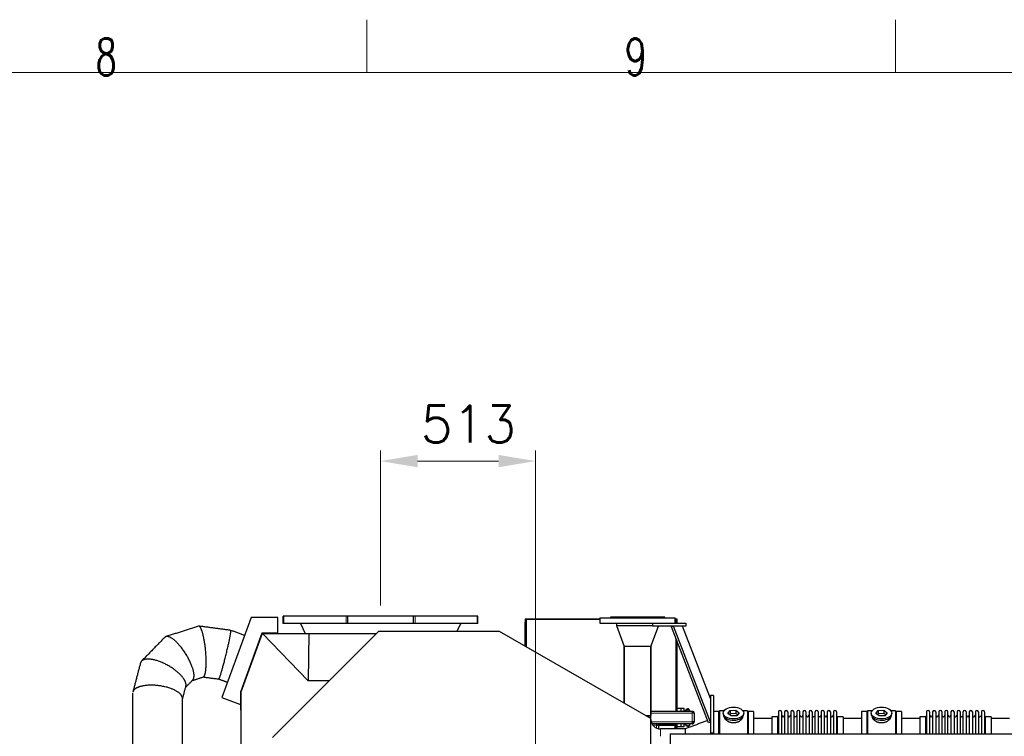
# Model space of a CAD drawing. Header units: inches. Extents: x 0 to 20790, y -12 to 14700.
# Tile 425 of 441: x 12746 to 16005, y 12327 to 14700. Entities that reach past the tile are written whole.
import ezdxf

# ---------------------------------------------------------------- set-up
doc = ezdxf.new("R2010")
doc.units = ezdxf.units.IN
for name, color, linetype, true_color in [('1', 7, 'Continuous', 0xffffff), ('210', 7, 'Continuous', 0xffffff), ('254', 7, 'Continuous', 0xffffff)]:
    doc.layers.add(name, color=color, linetype=linetype, true_color=true_color)
doc.styles.add('latin_extended', font='simplex.shx')
doc.dimstyles.get("Standard").update_dxf_attribs({"dimtxt": 0.18, "dimasz": 0.18, "dimexe": 0.18, "dimexo": 0.0625, "dimgap": 0.09, "dimtad": 0, "dimtih": 1, "dimtoh": 1, "dimdec": 4, "dimzin": 0, "dimdsep": 46, "dimtxsty": 'Standard', "dimcen": 0.09, "dimadec": 0, "dimazin": 0, "dimtfac": 1, "dimtdec": 4, "dimtofl": 0, "dimtmove": 0, "dimatfit": 3, "dimfxl": 1, "dimtolj": 1, "dimtzin": 0, "dimarcsym": 0})

# ---------------------------------------------------------------- blocks, each defined once
blk = doc.blocks.new('_U8')
at = {"layer": '254', "color": 3, "linetype": 'Continuous', "lineweight": 13, "transparency": 16777216}
for p, q in [((13940.8, 12760.4), (13940.8, 13273.4)), ((14453.8, 10419), (14453.8, 13273.4)), ((14331.3, 13238.4), (14063.3, 13238.4))]:
    blk.add_line(p, q, dxfattribs=at)
at = {"layer": '254', "color": 3, "transparency": 16777216}
for points in [[(14063.3, 13258.9), (14063.3, 13218), (13940.8, 13238.4)], [(14331.3, 13218), (14331.3, 13258.9), (14453.8, 13238.4)]]:
    blk.add_solid(points, dxfattribs=at)
at = {"layer": 'Defpoints', "color": 0, "transparency": 16777216}
for p in [(13940.8, 13238.4), (13940.8, 12725.4), (14453.8, 10384)]:
    blk.add_point(p, dxfattribs=at)
at = {"layer": '254', "color": 2, "lineweight": 13, "transparency": 16777216, "insert": (14074.3, 13422.2), "char_height": 122.5, "attachment_point": 1, "style": 'latin_extended'}
blk.add_mtext('\\A1;513', dxfattribs=at)

msp = doc.modelspace()

# ---------------------------------------------------------------- linework, layer by layer
at = {"layer": '1', "color": 2, "linetype": 'Continuous', "lineweight": 25}
for p, q in [((13512.248, 12720.661), (13415.61, 12455.15)), ((13600.859, 12720.661), (13512.248, 12720.661)), ((13600.859, 12669.161), (13600.859, 12720.661)), ((13620.798, 12725.442), (13618.838, 12725.442)), ((13618.838, 12700.378), (13618.838, 12725.442)), ((13620.918, 12725.442), (13620.798, 12725.442)), ((13826.682, 12725.442), (13620.918, 12725.442)), ((13831.867, 12725.442), (13826.682, 12725.442)), ((13832.164, 12725.442), (13831.867, 12725.442)), ((13832.164, 12700.378), (13832.164, 12725.442)), ((14049.513, 12725.442), (13832.164, 12725.442)), ((14049.81, 12725.442), (14049.513, 12725.442)), ((14049.513, 12700.378), (14049.513, 12725.442)), ((14054.995, 12725.442), (14049.81, 12725.442)), ((14260.759, 12725.442), (14054.995, 12725.442)), ((14260.879, 12725.442), (14260.759, 12725.442)), ((14262.838, 12725.442), (14260.879, 12725.442)), ((14262.838, 12700.378), (14262.838, 12725.442)), ((14420.838, 12716.442), (14666.338, 12716.442)), ((14423.638, 12713.642), (14420.838, 12716.442)), ((14420.838, 12703.726), (14420.838, 12716.442)), ((14666.338, 12718.942), (14666.338, 12701.942)), ((14666.338, 12718.942), (14916.338, 12718.942)), ((14701.338, 12721.942), (14701.338, 12718.942)), ((14881.338, 12721.942), (14701.338, 12721.942)), ((14881.338, 12718.942), (14881.338, 12721.942)), ((14916.338, 12701.942), (14916.338, 12718.942)), ((14916.338, 12716.442), (14920.838, 12716.442)), ((14918.038, 12713.642), (14920.838, 12716.442)), ((14920.838, 12716.442), (14920.838, 12701.942)), ((13620.798, 12700.378), (13618.838, 12700.378)), ((13620.918, 12700.378), (13620.798, 12700.378)), ((13826.682, 12700.378), (13620.918, 12700.378)), ((13675.582, 12700.378), (13690.838, 12667.661)), ((13831.867, 12700.378), (13826.682, 12700.378)), ((13832.164, 12700.378), (13831.867, 12700.378)), ((14049.513, 12700.378), (13832.164, 12700.378)), ((14049.81, 12700.378), (14049.513, 12700.378)), ((14054.995, 12700.378), (14049.81, 12700.378)), ((14260.759, 12700.378), (14054.995, 12700.378)), ((14194.467, 12675.442), (14206.095, 12700.378)), ((14260.879, 12700.378), (14260.759, 12700.378)), ((14262.838, 12700.378), (14260.879, 12700.378)), ((14419.338, 12699.442), (14419.338, 12705.442)), ((14420.838, 12705.442), (14419.338, 12705.442)), ((14419.338, 12626.077), (14419.338, 12699.442)), ((14420.838, 12699.442), (14420.838, 12703.726)), ((14420.838, 12625.211), (14420.838, 12699.442)), ((14666.338, 12701.942), (14866.342, 12701.942)), ((14721.338, 12701.942), (14721.338, 12693.942)), ((14721.338, 12693.942), (14746.816, 12623.942)), ((14721.338, 12693.942), (14841.339, 12693.942)), ((14721.338, 12693.942), (14841.339, 12693.942)), ((14835.86, 12623.942), (14860.61, 12691.941)), ((14841.338, 12701.942), (14841.338, 12691.942)), ((14951.338, 12691.942), (14841.338, 12691.942)), ((14866.339, 12701.942), (14951.338, 12701.942)), ((14909.809, 12691.942), (14903.482, 12689.493)), ((15026.512, 12371.551), (14903.482, 12689.493)), ((15032.838, 12373.999), (14909.809, 12691.942)), ((15032.838, 12451.943), (14939.97, 12691.94)), ((14951.338, 12701.942), (14951.338, 12691.942)), ((13548.309, 12669.161), (13477.119, 12473.568)), ((13549.359, 12667.661), (13478.619, 12473.305)), ((13599.359, 12669.161), (13548.309, 12669.161)), ((13550.076, 12667.661), (13549.359, 12667.661)), ((13550.076, 12667.661), (13700.987, 12510.349)), ((13550.076, 12667.661), (13703.838, 12667.661)), ((13583.338, 12323.523), (13935.257, 12675.442)), ((13599.359, 12669.161), (13600.859, 12669.161)), ((13599.359, 12667.661), (13599.359, 12669.161)), ((13703.838, 12667.661), (13700.987, 12510.349)), ((13703.838, 12667.661), (13927.477, 12667.661)), ((13935.257, 12675.442), (14333.838, 12675.442)), ((14333.838, 12675.442), (14833.838, 12386.766)), ((14920.838, 12644.629), (14920.838, 12409.942)), ((14791.338, 12623.942), (14746.816, 12623.942)), ((14746.888, 12436.967), (14746.888, 12623.942)), ((14746.888, 12623.942), (14746.888, 12436.967)), ((14835.86, 12623.942), (14791.338, 12623.942)), ((14835.788, 12623.942), (14835.788, 12395.942)), ((14835.788, 12395.942), (14835.788, 12623.942)), ((13770.169, 12510.349), (13700.987, 12510.349)), ((13415.61, 12455.15), (13477.119, 12432.763)), ((13477.119, 12473.568), (13477.119, 12413.304)), ((13478.619, 12473.305), (13478.619, 11966.759)), ((13478.619, 12413.304), (13478.619, 12473.304)), ((15042.838, 12461.942), (15032.838, 12461.942)), ((15032.838, 12461.942), (15032.838, 12336.942)), ((15042.838, 12461.942), (15042.838, 12336.942)), ((14935.338, 12418.942), (14920.838, 12418.942)), ((14935.338, 12418.942), (14935.338, 12419.142)), ((14945.338, 12419.142), (14935.338, 12419.142)), ((14935.338, 12409.942), (14935.338, 12418.942)), ((14945.338, 12409.942), (14945.338, 12419.142)), ((13477.119, 12413.304), (13478.619, 12413.304)), ((14817.945, 12395.942), (14835.788, 12395.942)), ((14819.682, 12394.942), (14835.788, 12394.942)), ((14833.838, 12386.766), (14833.838, 11862.449)), ((14835.788, 12409.942), (14972.338, 12409.942)), ((14835.788, 12382.942), (14835.788, 12394.942)), ((14972.338, 12409.942), (14975.336, 12409.942)), ((14972.338, 12409.942), (14972.338, 12403.942)), ((14978.338, 12403.942), (14972.338, 12403.942)), ((14975.288, 12403.942), (14975.288, 12406.94)), ((14975.336, 12409.942), (14975.336, 12406.942)), ((14978.338, 12403.942), (14978.338, 12406.94)), ((14978.338, 12403.942), (14978.338, 12374.942)), ((15059.838, 12408.942), (15042.838, 12408.942)), ((15059.838, 12335.706), (15059.838, 12408.942)), ((15062.838, 12410.942), (15062.838, 12335.708)), ((15077.058, 12410.942), (15062.838, 12410.942)), ((15074.838, 12404.011), (15074.838, 12399.915)), ((15090.447, 12403.002), (15098.119, 12412.642)), ((15101.167, 12394.371), (15090.447, 12403.002)), ((15098.119, 12401.174), (15096.009, 12398.523)), ((15098.119, 12412.642), (15116.51, 12413.651)), ((15098.119, 12412.642), (15098.119, 12401.174)), ((15116.51, 12402.183), (15098.119, 12401.174)), ((15119.558, 12395.38), (15101.167, 12394.371)), ((15116.51, 12413.651), (15116.51, 12402.183)), ((15116.51, 12413.651), (15127.23, 12405.021)), ((15121.667, 12398.031), (15116.51, 12402.183)), ((15127.23, 12405.021), (15119.558, 12395.38)), ((15154.838, 12410.942), (15140.619, 12410.942)), ((15142.838, 12399.915), (15142.838, 12404.011)), ((15142.838, 12399.915), (15142.838, 12399.917)), ((15154.838, 12410.942), (15154.838, 12335.708)), ((15174.838, 12408.942), (15157.838, 12408.942)), ((15157.838, 12408.942), (15157.838, 12335.697)), ((15174.838, 12408.942), (15174.838, 12335.697)), ((15235.844, 12386.442), (15174.838, 12386.442)), ((15254.338, 12392.092), (15235.838, 12392.092)), ((15235.838, 12392.092), (15235.838, 12335.699)), ((15257.838, 12407.842), (15257.838, 12335.7)), ((15268.038, 12407.842), (15268.038, 12335.7)), ((15278.038, 12407.842), (15278.038, 12335.7)), ((15288.238, 12407.842), (15288.238, 12335.7)), ((15298.238, 12407.842), (15298.238, 12335.7)), ((15308.438, 12407.842), (15308.438, 12335.7)), ((15318.438, 12407.842), (15318.438, 12335.7)), ((15328.638, 12335.7), (15328.638, 12407.842)), ((15338.638, 12407.842), (15338.638, 12335.7)), ((15348.838, 12407.842), (15348.838, 12335.7)), ((15358.838, 12407.842), (15358.838, 12335.71)), ((15369.038, 12407.842), (15369.038, 12335.71)), ((15379.038, 12335.71), (15379.038, 12407.842)), ((15389.238, 12407.842), (15389.238, 12335.71)), ((15399.238, 12407.842), (15399.238, 12335.71)), ((15409.438, 12407.842), (15409.438, 12335.71)), ((15419.438, 12407.842), (15419.438, 12335.71)), ((15429.638, 12407.842), (15429.638, 12335.71)), ((15439.638, 12407.842), (15439.638, 12335.71)), ((15449.838, 12407.842), (15449.838, 12335.71)), ((15471.838, 12392.092), (15453.338, 12392.092)), ((15532.838, 12386.442), (15471.833, 12386.442)), ((15471.838, 12392.092), (15471.838, 12335.706)), ((15549.838, 12408.942), (15532.838, 12408.942)), ((15532.838, 12408.942), (15532.838, 12335.697)), ((15549.838, 12408.942), (15549.838, 12335.697)), ((15567.058, 12410.942), (15552.838, 12410.942)), ((15552.838, 12410.942), (15552.838, 12335.708)), ((15564.838, 12404.011), (15564.838, 12399.915)), ((15580.447, 12403.002), (15588.119, 12412.642)), ((15591.167, 12394.371), (15580.447, 12403.002)), ((15588.119, 12401.174), (15586.009, 12398.523)), ((15588.119, 12412.642), (15606.51, 12413.651)), ((15588.119, 12412.642), (15588.119, 12401.174)), ((15606.51, 12402.183), (15588.119, 12401.174)), ((15609.558, 12395.38), (15591.167, 12394.371)), ((15606.51, 12413.651), (15606.51, 12402.183)), ((15606.51, 12413.651), (15617.23, 12405.021)), ((15611.667, 12398.031), (15606.51, 12402.183)), ((15617.23, 12405.021), (15609.558, 12395.38)), ((15644.838, 12410.942), (15630.619, 12410.942)), ((15632.838, 12399.915), (15632.838, 12404.011)), ((15632.838, 12399.915), (15632.838, 12399.917)), ((15644.838, 12410.942), (15644.838, 12335.708)), ((15664.838, 12408.942), (15647.838, 12408.942)), ((15647.838, 12408.942), (15647.838, 12335.697)), ((15664.838, 12408.942), (15664.838, 12335.697)), ((15725.844, 12386.442), (15664.838, 12386.442)), ((15744.338, 12392.092), (15725.838, 12392.092)), ((15725.838, 12392.092), (15725.838, 12335.699)), ((15747.838, 12407.842), (15747.838, 12335.7)), ((15758.038, 12407.842), (15758.038, 12335.7)), ((15768.038, 12407.842), (15768.038, 12335.7)), ((15778.238, 12407.842), (15778.238, 12335.7)), ((15788.238, 12407.842), (15788.238, 12335.7)), ((15798.438, 12407.842), (15798.438, 12335.7)), ((15808.438, 12407.842), (15808.438, 12335.7)), ((15818.638, 12335.7), (15818.638, 12407.842)), ((15828.638, 12407.842), (15828.638, 12335.7)), ((15838.838, 12407.842), (15838.838, 12335.7)), ((15848.838, 12407.842), (15848.838, 12335.71)), ((15859.038, 12407.842), (15859.038, 12335.71)), ((15869.038, 12335.71), (15869.038, 12407.842)), ((15879.238, 12407.842), (15879.238, 12335.71)), ((15889.238, 12407.842), (15889.238, 12335.71)), ((15899.438, 12407.842), (15899.438, 12335.71)), ((15909.438, 12407.842), (15909.438, 12335.71)), ((15919.638, 12407.842), (15919.638, 12335.71)), ((15929.638, 12407.842), (15929.638, 12335.71)), ((15939.838, 12407.842), (15939.838, 12335.71)), ((15961.838, 12392.092), (15943.338, 12392.092)), ((16022.838, 12386.442), (15961.833, 12386.442)), ((15961.838, 12392.092), (15961.838, 12335.706)), ((14895.338, 12365.942), (14859.535, 12365.942)), ((14860.338, 12362.942), (14860.338, 12352.174)), ((14948.448, 12351.392), (14867.338, 12351.392)), ((14915.338, 12365.942), (14895.338, 12365.942)), ((14915.338, 12368.942), (14915.338, 12365.942)), ((14915.338, 12362.942), (14915.338, 12365.942)), ((14915.338, 12351.391), (14915.338, 12362.942)), ((14915.338, 12353.566), (14917.879, 12351.412)), ((14917.879, 12351.412), (14917.879, 12351.392)), ((14920.838, 12368.204), (14920.838, 12351.392)), ((14935.338, 12358.942), (14920.838, 12358.942)), ((14935.338, 12358.942), (14935.338, 12368.941)), ((14935.338, 12358.742), (14935.338, 12358.942)), ((14945.338, 12358.742), (14935.338, 12358.742)), ((14945.338, 12358.742), (14945.338, 12368.941)), ((14948.448, 12351.573), (14948.448, 12335.703)), ((14978.338, 12374.942), (14972.338, 12374.942)), ((14972.338, 12374.942), (14972.338, 12368.942)), ((14972.338, 12368.942), (14975.336, 12368.942)), ((14975.288, 12371.944), (14975.288, 12374.942)), ((14975.336, 12371.942), (14975.336, 12368.942)), ((14978.338, 12371.944), (14978.338, 12374.942)), ((15032.838, 12373.999), (15026.512, 12371.551)), ((14899.838, 12335.703), (14899.838, 12161.734)), ((14899.838, 12335.703), (18894.338, 12335.703)), ((15042.838, 12336.942), (15032.838, 12336.942))]:
    msp.add_line(p, q, dxfattribs=at)
at = {"layer": '1', "color": 110, "linetype": 'Continuous', "lineweight": 13}
for p, q in [((13620.798, 12700.378), (13620.798, 12725.442)), ((13620.918, 12700.378), (13620.918, 12725.442)), ((13826.682, 12700.378), (13826.682, 12725.442)), ((13831.867, 12700.378), (13831.867, 12725.442)), ((14049.81, 12700.378), (14049.81, 12725.442)), ((14054.995, 12700.378), (14054.995, 12725.442)), ((14260.759, 12700.378), (14260.759, 12725.442)), ((14260.879, 12700.378), (14260.879, 12725.442)), ((14666.342, 12713.642), (14423.638, 12713.642)), ((14423.638, 12713.642), (14423.638, 12623.589)), ((14918.038, 12713.642), (14916.331, 12713.642)), ((14918.038, 12701.937), (14918.038, 12713.642)), ((14420.838, 12699.442), (14419.338, 12699.442)), ((14918.038, 12409.933), (14918.038, 12651.865)), ((14972.338, 12403.942), (14835.788, 12403.942)), ((14972.338, 12374.942), (14972.338, 12403.942)), ((15254.338, 12392.092), (15254.338, 12335.699)), ((15453.338, 12392.092), (15453.338, 12335.706)), ((15744.338, 12392.092), (15744.338, 12335.699)), ((15943.338, 12392.092), (15943.338, 12335.706)), ((14835.788, 12382.942), (14833.837, 12382.942)), ((14836.82, 12374.942), (14972.338, 12374.942)), ((14854.338, 12363.723), (14842.314, 12363.723)), ((14854.338, 12354.193), (14854.338, 12363.723)), ((14915.338, 12362.942), (14860.336, 12362.942)), ((14867.338, 12351.392), (14867.338, 12327.063)), ((14895.338, 12365.942), (14895.338, 12368.942)), ((14918.038, 12351.383), (14918.038, 12362.579))]:
    msp.add_line(p, q, dxfattribs=at)
at = {"layer": '1', "color": 2, "linetype": 'Continuous', "lineweight": 25}
for centre, radius, start, end in [((15254.338, 12395.592), 3.5, 270, 0), ((15262.938, 12407.842), 5.1, 0, 180), ((15273.038, 12397.092), 5, 180, 0), ((15283.138, 12407.842), 5.1, 0, 180), ((15293.238, 12397.092), 5, 180, 0), ((15303.338, 12407.842), 5.1, 0, 180), ((15313.438, 12397.092), 5, 180, 0), ((15323.538, 12407.842), 5.1, 0, 180), ((15333.638, 12397.092), 5, 180, 0), ((15343.738, 12407.842), 5.1, 0, 180), ((15353.838, 12397.092), 5, 180, 0), ((15363.938, 12407.842), 5.1, 0, 180), ((15374.038, 12397.092), 5, 180, 0), ((15384.138, 12407.842), 5.1, 0, 180), ((15394.238, 12397.092), 5, 180, 0), ((15404.338, 12407.842), 5.1, 0, 180), ((15414.438, 12397.092), 5, 180, 0), ((15424.538, 12407.842), 5.1, 0, 180), ((15434.638, 12397.092), 5, 180, 0), ((15444.738, 12407.842), 5.1, 0, 180), ((15453.338, 12395.592), 3.5, 180, 270), ((15744.338, 12395.592), 3.5, 270, 0), ((15752.938, 12407.842), 5.1, 0, 180), ((15763.038, 12397.092), 5, 180, 0), ((15773.138, 12407.842), 5.1, 0, 180), ((15783.238, 12397.092), 5, 180, 0), ((15793.338, 12407.842), 5.1, 0, 180), ((15803.438, 12397.092), 5, 180, 0), ((15813.538, 12407.842), 5.1, 0, 180), ((15823.638, 12397.092), 5, 180, 0), ((15833.738, 12407.842), 5.1, 0, 180), ((15843.838, 12397.092), 5, 180, 0), ((15853.938, 12407.842), 5.1, 0, 180), ((15864.038, 12397.092), 5, 180, 0), ((15874.138, 12407.842), 5.1, 0, 180), ((15884.238, 12397.092), 5, 180, 0), ((15894.338, 12407.842), 5.1, 0, 180), ((15904.438, 12397.092), 5, 180, 0), ((15914.538, 12407.842), 5.1, 0, 180), ((15924.638, 12397.092), 5, 180, 0), ((15934.738, 12407.842), 5.1, 0, 180), ((15943.338, 12395.592), 3.5, 180, 270), ((14867.338, 12382.942), 31.55, 180, 270), ((14854.338, 12362.942), 6, 0, 90)]:
    msp.add_arc(centre, radius, start, end, dxfattribs=at)
for centre in [(15108.838, 12404.011), (15598.838, 12404.011)]:
    msp.add_ellipse(centre, major_axis=(34, 0), ratio=0.57357644, dxfattribs=at)
for centre, start_param, end_param in [((15108.838, 12399.915), 3.14156817, 3.23699405), ((15108.838, 12399.915), 3.23699405, 6.28318531), ((15598.838, 12399.915), 3.14156817, 3.23699405), ((15598.838, 12399.915), 3.23699405, 6.28318531)]:
    msp.add_ellipse(centre, major_axis=(34, 0), ratio=0.57357644, start_param=start_param, end_param=end_param, dxfattribs=at)
at = {"layer": '1', "color": 110, "linetype": 'Continuous', "lineweight": 13}
msp.add_ellipse((14854.338, 12362.942), major_axis=(-6, 0), ratio=0.1301739, start_param=3.14159265, end_param=4.71238898, dxfattribs=at)
at = {"layer": '1', "color": 2, "linetype": 'Continuous', "lineweight": 25}
for points, degree in [([(13338.063, 12691.938), (13230.481, 12657.194)], 1), ([(13445.005, 12677.821), (13339.403, 12692.043)], 1), ([(13490.614, 12661.223), (13445.047, 12677.809)], 1), ([(13226.507, 12654.738), (13149.736, 12576.153)], 1), ([(13146.203, 12569.9), (13120.798, 12473.538)], 1), ([(13317.704, 12511.972), (13354.391, 12523.82)], 1), ([(13353.768, 12523.619), (13405.345, 12516.673)], 1), ([(13405.303, 12516.685), (13434.181, 12506.174)], 1), ([(13285.338, 12450.41), (13296.557, 12492.962)], 1), ([(13295.605, 12489.351), (13319.379, 12513.686)], 1), ([(14972.338, 12406.942), (14975.288, 12406.942)], 1), ([(14978.338, 12406.94), (14975.336, 12406.94)], 1), ([(14854.338, 12368.936), (14849.476, 12368.936), (14844.614, 12368.936), (14839.751, 12368.936)], 3), ([(14972.338, 12368.942), (14854.338, 12368.942)], 1), ([(14915.056, 12356.507), (14917.512, 12360.946), (14919.424, 12365.256), (14921.024, 12369.648)], 3), ([(15023.448, 12379.466), (14998.448, 12370.168), (14973.448, 12360.871), (14948.448, 12351.573)], 3), ([(14972.338, 12371.942), (14975.288, 12371.942)], 1), ([(14978.338, 12371.944), (14975.336, 12371.944)], 1)]:
    msp.add_open_spline(points, degree=degree, dxfattribs=at)
for points, weights, knots in [([(13354.429, 12523.832), (13358.02, 12525.002), (13361.009, 12532.212), (13362.69, 12545.226), (13364.528, 12583.048), (13363.062, 12623.864), (13355.606, 12658.992), (13347.228, 12682.979), (13344.607, 12688.553), (13341.927, 12691.669), (13339.408, 12692.042)], [0.573618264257, 0.571866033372, 0.575169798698, 0.585786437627, 0.585786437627, 0.552284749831, 0.585786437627, 0.585786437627, 0.580852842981, 0.576665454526, 0.574544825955], [0, 0, 0, 0, 0, 0.28917713, 0.28917713, 0.28917713, 0.80287026, 0.80287026, 0.80287026, 1, 1, 1, 1, 1]), ([(13405.347, 12516.673), (13406.372, 12516.498), (13409.1, 12523.2), (13413.347, 12537.117), (13424.022, 12575.036), (13434.17, 12614.287), (13441.118, 12647.475), (13444.915, 12669.827), (13445.603, 12674.958), (13445.637, 12677.708), (13445.005, 12677.821)], [0.574533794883, 0.571144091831, 0.573084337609, 0.585786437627, 0.585786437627, 0.552284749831, 0.585786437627, 0.585786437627, 0.580846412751, 0.576657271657, 0.574539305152], [0, 0, 0, 0, 0, 0.30791349, 0.30791349, 0.30791349, 0.807976, 0.807976, 0.807976, 1, 1, 1, 1, 1]), ([(13319.348, 12513.655), (13323.219, 12517.61), (13324.749, 12524.938), (13323.605, 12534.943), (13315.434, 12567.194), (13299.526, 12603.345), (13274.16, 12632.688), (13248.067, 12653.877), (13238.467, 12659.272), (13231.013, 12659.339), (13226.539, 12654.771)], [0.57334831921, 0.574168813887, 0.57855226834, 0.585786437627, 0.585786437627, 0.552284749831, 0.585786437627, 0.585786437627, 0.576188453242, 0.572404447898, 0.573347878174], [0, 0, 0, 0, 0, 0.23235101, 0.23235101, 0.23235101, 0.73236664, 0.73236664, 0.73236664, 1, 1, 1, 1, 1]), ([(13296.57, 12493.011), (13297.77, 12497.625), (13297.1, 12503.058), (13294.682, 12508.938), (13280.893, 12531.836), (13254.823, 12557.585), (13216.854, 12574.029), (13175.738, 12583.889), (13158.485, 12584.887), (13148.61, 12579.14), (13146.192, 12569.858)], [0.575816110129, 0.578292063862, 0.582030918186, 0.585786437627, 0.585786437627, 0.552284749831, 0.585786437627, 0.585786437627, 0.570968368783, 0.570897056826, 0.575812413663], [0, 0, 0, 0, 0, 0.16741671, 0.16741671, 0.16741671, 0.66744797, 0.66744797, 0.66744797, 1, 1, 1, 1, 1]), ([(13285.338, 12452.237), (13285.332, 12455.901), (13284.059, 12459.606), (13281.658, 12463.198), (13266.92, 12478.837), (13238.122, 12494.24), (13196.771, 12497.853), (13152.214, 12494.663), (13133.605, 12490.518), (13123.131, 12482.499), (13120.787, 12473.498)], [0.577984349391, 0.580443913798, 0.583347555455, 0.585786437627, 0.585786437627, 0.552284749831, 0.585786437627, 0.585786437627, 0.570968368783, 0.570897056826, 0.575812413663], [0, 0, 0, 0, 0, 0.13944699, 0.13944699, 0.13944699, 0.65627625, 0.65627625, 0.65627625, 1, 1, 1, 1, 1])]:
    msp.add_rational_spline(points, weights, degree=4, knots=knots, dxfattribs=at)
for points, degree, knots in [([(13120.338, 12470.008), (13120.338, 12449.944), (13120.338, 12412.342), (13120.339, 12359.729), (13120.339, 12314.697), (13120.339, 12277.246), (13120.339, 12246.465), (13120.339, 12215.288), (13120.339, 12177.531), (13120.339, 12127.919), (13120.339, 12067.331), (13120.338, 11995.766), (13120.338, 11944.396), (13120.338, 11916.882)], 3, [0, 0, 0, 0, 0.10888016, 0.20404363, 0.28549024, 0.35321981, 0.40723222, 0.4524759, 0.52231123, 0.61198149, 0.72148653, 0.85082612, 1, 1, 1, 1]), ([(13285.338, 11933.167), (13285.338, 11951.576), (13285.338, 11986.486), (13285.338, 12035.52), (13285.338, 12077.889), (13285.338, 12113.126), (13285.338, 12142.088), (13285.338, 12171.422), (13285.338, 12206.948), (13285.338, 12253.627), (13285.338, 12310.636), (13285.338, 12377.973), (13285.338, 12426.308), (13285.338, 12452.197)], 3, [0, 0, 0, 0, 0.10646648, 0.20188846, 0.28355568, 0.35146834, 0.40562656, 0.45099228, 0.52101603, 0.61092847, 0.72072978, 0.8504202, 1, 1, 1, 1]), ([(14953.838, 12416.023), (14953.266, 12415.579), (14952.136, 12414.635), (14950.497, 12413.171), (14948.896, 12411.71), (14947.74, 12410.639), (14947.114, 12410.053), (14947.002, 12409.948)], 3, [0, 0, 0, 0, 0.23710026, 0.47420053, 0.71130079, 0.94840106, 1, 1, 1, 1]), ([(14965.217, 12409.974), (14965.008, 12410.445), (14964.553, 12411.449), (14963.819, 12412.974), (14962.97, 12414.533), (14962.136, 12415.768), (14961.423, 12416.535), (14960.97, 12416.933), (14960.601, 12417.205), (14960.196, 12417.445), (14959.606, 12417.699), (14958.818, 12417.883), (14957.904, 12417.847), (14956.735, 12417.613), (14955.343, 12417.033), (14954.329, 12416.376), (14953.838, 12416.023)], 3, [0, 0, 0, 0, 0.09876926, 0.2114231, 0.32407694, 0.43673079, 0.49305771, 0.52122117, 0.54938463, 0.57754809, 0.60571155, 0.66203847, 0.71836539, 0.77469231, 0.88734616, 1, 1, 1, 1]), ([(14953.838, 12416.023), (14953.838, 12416.198), (14953.838, 12416.509), (14953.838, 12416.793), (14953.838, 12417.043), (14953.838, 12417.266), (14953.838, 12417.437), (14953.838, 12417.578), (14953.838, 12417.678), (14953.838, 12417.704), (14953.838, 12417.65), (14953.838, 12417.564), (14953.838, 12417.445), (14953.838, 12417.232), (14953.838, 12416.935), (14953.838, 12416.593), (14953.838, 12416.296), (14953.838, 12415.993), (14953.838, 12415.624), (14953.838, 12415.259), (14953.838, 12414.911), (14953.838, 12414.638), (14953.838, 12414.505)], 5, [0, 0, 0, 0, 0, 0, 0.13608509, 0.25, 0.25, 0.25, 0.2708653, 0.37481727, 0.47894879, 0.5, 0.5, 0.5, 0.58288975, 0.68718012, 0.75, 0.75, 0.75, 0.79167043, 0.89574547, 1, 1, 1, 1, 1, 1]), ([(14953.838, 12414.505), (14954.344, 12414.813), (14955.39, 12415.4), (14956.851, 12415.951), (14958.085, 12416.202), (14959.041, 12416.275), (14959.847, 12416.102), (14960.44, 12415.823), (14960.842, 12415.537), (14961.204, 12415.207), (14961.646, 12414.73), (14962.339, 12413.849), (14963.151, 12412.517), (14963.854, 12411.12), (14964.246, 12410.259), (14964.384, 12409.948)], 3, [0, 0, 0, 0, 0.13220955, 0.2644191, 0.33052388, 0.39662866, 0.46273343, 0.49578582, 0.52883821, 0.5618906, 0.59494298, 0.66104776, 0.79325731, 0.92546686, 1, 1, 1, 1]), ([(14953.838, 12414.505), (14953.838, 12414.326), (14953.838, 12414.022), (14953.838, 12413.745), (14953.838, 12413.502), (14953.838, 12413.254), (14953.838, 12413.068), (14953.838, 12412.927), (14953.838, 12412.841), (14953.838, 12412.833), (14953.838, 12412.889), (14953.838, 12412.956), (14953.838, 12413.02), (14953.838, 12413.183), (14953.838, 12413.452), (14953.838, 12413.765), (14953.838, 12414.026), (14953.838, 12414.327), (14953.838, 12414.631), (14953.838, 12415), (14953.838, 12415.36), (14953.838, 12415.704), (14953.838, 12415.933), (14953.838, 12416.023)], 5, [0, 0, 0, 0, 0, 0, 0.14041825, 0.25, 0.25, 0.25, 0.30618892, 0.41018817, 0.5, 0.5, 0.5, 0.5143157, 0.56514523, 0.61828639, 0.72268152, 0.75, 0.75, 0.75, 0.82672285, 0.93035771, 1, 1, 1, 1, 1, 1]), ([(14947.612, 12410.081), (14947.736, 12410.189), (14948.468, 12410.814), (14949.838, 12411.908), (14951.274, 12412.944), (14952.1, 12413.486), (14952.266, 12413.592)], 3, [0, 0, 0, 0, 0.08364767, 0.49143644, 0.8992252, 1, 1, 1, 1]), ([(15138.838, 12392.134), (15138.838, 12392.116), (15138.838, 12392.098), (15138.835, 12391.509), (15138.783, 12390.931), (15138.583, 12389.761), (15138.435, 12389.17), (15138.044, 12387.975), (15137.802, 12387.372), (15137.474, 12386.688), (15137.437, 12386.612), (15137.361, 12386.459), (15137.323, 12386.383), (15137.205, 12386.154), (15137.123, 12386.002), (15136.87, 12385.546), (15136.691, 12385.243), (15136.121, 12384.339), (15135.699, 12383.743), (15134.771, 12382.563), (15134.266, 12381.98), (15133.444, 12381.117), (15133.16, 12380.832), (15132.791, 12380.478), (15132.717, 12380.407), (15132.567, 12380.267), (15132.34, 12380.057), (15132.109, 12379.849), (15131.329, 12379.163), (15130.671, 12378.633), (15129.292, 12377.612), (15128.569, 12377.122), (15127.436, 12376.417), (15127.051, 12376.188), (15126.459, 12375.852), (15126.16, 12375.686), (15125.857, 12375.524), (15125.653, 12375.416), (15125.551, 12375.363), (15124.627, 12374.886), (15123.785, 12374.493), (15122.061, 12373.769), (15121.179, 12373.439), (15119.373, 12372.843), (15118.45, 12372.577), (15117.27, 12372.289), (15116.914, 12372.206), (15116.554, 12372.128), (15116.314, 12372.077), (15116.194, 12372.052), (15115.591, 12371.93), (15115.108, 12371.843), (15113.656, 12371.61), (15112.684, 12371.494), (15110.73, 12371.341), (15109.749, 12371.303), (15108.271, 12371.306), (15107.777, 12371.317), (15107.035, 12371.348), (15106.725, 12371.365), (15106.415, 12371.385), (15106.291, 12371.393), (15106.229, 12371.398), (15106.043, 12371.411), (15105.92, 12371.421), (15104.807, 12371.514), (15103.832, 12371.636), (15101.907, 12371.954), (15100.957, 12372.151), (15099.082, 12372.617), (15098.157, 12372.887), (15097.131, 12373.231), (15097.017, 12373.269), (15096.79, 12373.348), (15096.677, 12373.388), (15096.339, 12373.509), (15096.115, 12373.591), (15095.449, 12373.844), (15095.012, 12374.02), (15093.72, 12374.571), (15092.886, 12374.966), (15091.27, 12375.81), (15090.488, 12376.259), (15089.544, 12376.852), (15089.263, 12377.032), (15088.986, 12377.216), (15088.802, 12377.34), (15088.711, 12377.402), (15088.256, 12377.714), (15087.902, 12377.968), (15086.868, 12378.742), (15086.216, 12379.274), (15084.986, 12380.367), (15084.407, 12380.928), (15083.596, 12381.789), (15083.334, 12382.079), (15082.957, 12382.52), (15082.771, 12382.741), (15082.591, 12382.964), (15082.472, 12383.113), (15082.414, 12383.188), (15081.892, 12383.861), (15081.474, 12384.46), (15080.728, 12385.662), (15080.401, 12386.264), (15079.835, 12387.467), (15079.597, 12388.069), (15079.358, 12388.82), (15079.29, 12389.045), (15079.23, 12389.271), (15079.191, 12389.421), (15079.172, 12389.496), (15079.082, 12389.869), (15079.023, 12390.165), (15078.884, 12391.027), (15078.839, 12391.584), (15078.838, 12392.13)], 3, [0, 0, 0, 0, 0.00096872, 0.00096872, 0.03221774, 0.03221774, 0.06346677, 0.06346677, 0.09471579, 0.09471579, 0.09862192, 0.09862192, 0.10252805, 0.10252805, 0.1103403, 0.1103403, 0.12596481, 0.12596481, 0.15721384, 0.15721384, 0.18846286, 0.18846286, 0.20408737, 0.20408737, 0.2079935, 0.2079935, 0.21189963, 0.21971188, 0.21971188, 0.25096091, 0.25096091, 0.28220993, 0.28220993, 0.29783444, 0.29783444, 0.3056467, 0.30955283, 0.30955283, 0.31345895, 0.31345895, 0.34470798, 0.34470798, 0.375957, 0.375957, 0.40720602, 0.40720602, 0.41501828, 0.41892441, 0.41892441, 0.42283054, 0.42283054, 0.43845505, 0.43845505, 0.46970407, 0.46970407, 0.5009531, 0.5009531, 0.51657761, 0.51657761, 0.52438986, 0.52634293, 0.52634293, 0.52829599, 0.52829599, 0.53220212, 0.53220212, 0.56345114, 0.56345114, 0.59470017, 0.59470017, 0.62594919, 0.62594919, 0.62985532, 0.62985532, 0.63376144, 0.63376144, 0.6415737, 0.6415737, 0.65719821, 0.65719821, 0.68844724, 0.68844724, 0.71969626, 0.71969626, 0.72750852, 0.73141464, 0.73141464, 0.73532077, 0.73532077, 0.75094528, 0.75094528, 0.78219431, 0.78219431, 0.81344333, 0.81344333, 0.82906784, 0.82906784, 0.8368801, 0.84078623, 0.84078623, 0.84469235, 0.84469235, 0.87594138, 0.87594138, 0.9071904, 0.9071904, 0.93843942, 0.93843942, 0.94625168, 0.95015781, 0.95015781, 0.95406394, 0.95406394, 0.96968845, 0.96968845, 1, 1, 1, 1]), ([(15628.838, 12392.134), (15628.838, 12392.116), (15628.838, 12392.098), (15628.835, 12391.509), (15628.783, 12390.931), (15628.583, 12389.761), (15628.435, 12389.17), (15628.044, 12387.975), (15627.802, 12387.372), (15627.474, 12386.688), (15627.437, 12386.612), (15627.361, 12386.459), (15627.323, 12386.383), (15627.205, 12386.154), (15627.123, 12386.002), (15626.87, 12385.546), (15626.691, 12385.243), (15626.121, 12384.339), (15625.699, 12383.743), (15624.771, 12382.563), (15624.266, 12381.98), (15623.444, 12381.117), (15623.16, 12380.832), (15622.791, 12380.478), (15622.717, 12380.407), (15622.567, 12380.267), (15622.34, 12380.057), (15622.109, 12379.849), (15621.329, 12379.163), (15620.671, 12378.633), (15619.292, 12377.612), (15618.569, 12377.122), (15617.436, 12376.417), (15617.051, 12376.188), (15616.459, 12375.852), (15616.16, 12375.686), (15615.857, 12375.524), (15615.653, 12375.416), (15615.551, 12375.363), (15614.627, 12374.886), (15613.785, 12374.493), (15612.061, 12373.769), (15611.179, 12373.439), (15609.373, 12372.843), (15608.45, 12372.577), (15607.27, 12372.289), (15606.914, 12372.206), (15606.554, 12372.128), (15606.314, 12372.077), (15606.194, 12372.052), (15605.591, 12371.93), (15605.108, 12371.843), (15603.656, 12371.61), (15602.684, 12371.494), (15600.73, 12371.341), (15599.749, 12371.303), (15598.271, 12371.306), (15597.777, 12371.317), (15597.035, 12371.348), (15596.725, 12371.365), (15596.415, 12371.385), (15596.291, 12371.393), (15596.229, 12371.398), (15596.043, 12371.411), (15595.92, 12371.421), (15594.807, 12371.514), (15593.832, 12371.636), (15591.907, 12371.954), (15590.957, 12372.151), (15589.082, 12372.617), (15588.157, 12372.887), (15587.131, 12373.231), (15587.017, 12373.269), (15586.79, 12373.348), (15586.677, 12373.388), (15586.339, 12373.509), (15586.115, 12373.591), (15585.449, 12373.844), (15585.012, 12374.02), (15583.72, 12374.571), (15582.886, 12374.966), (15581.27, 12375.81), (15580.488, 12376.259), (15579.544, 12376.852), (15579.263, 12377.032), (15578.986, 12377.216), (15578.802, 12377.34), (15578.711, 12377.402), (15578.256, 12377.714), (15577.902, 12377.968), (15576.868, 12378.742), (15576.216, 12379.274), (15574.986, 12380.367), (15574.407, 12380.928), (15573.596, 12381.789), (15573.334, 12382.079), (15572.957, 12382.52), (15572.771, 12382.741), (15572.591, 12382.964), (15572.472, 12383.113), (15572.414, 12383.188), (15571.892, 12383.861), (15571.474, 12384.46), (15570.728, 12385.662), (15570.401, 12386.264), (15569.835, 12387.467), (15569.597, 12388.069), (15569.358, 12388.82), (15569.29, 12389.045), (15569.23, 12389.271), (15569.191, 12389.421), (15569.172, 12389.496), (15569.082, 12389.869), (15569.023, 12390.165), (15568.884, 12391.027), (15568.839, 12391.584), (15568.838, 12392.13)], 3, [0, 0, 0, 0, 0.00096872, 0.00096872, 0.03221774, 0.03221774, 0.06346677, 0.06346677, 0.09471579, 0.09471579, 0.09862192, 0.09862192, 0.10252805, 0.10252805, 0.1103403, 0.1103403, 0.12596481, 0.12596481, 0.15721384, 0.15721384, 0.18846286, 0.18846286, 0.20408737, 0.20408737, 0.2079935, 0.2079935, 0.21189963, 0.21971188, 0.21971188, 0.25096091, 0.25096091, 0.28220993, 0.28220993, 0.29783444, 0.29783444, 0.3056467, 0.30955283, 0.30955283, 0.31345895, 0.31345895, 0.34470798, 0.34470798, 0.375957, 0.375957, 0.40720602, 0.40720602, 0.41501828, 0.41892441, 0.41892441, 0.42283054, 0.42283054, 0.43845505, 0.43845505, 0.46970407, 0.46970407, 0.5009531, 0.5009531, 0.51657761, 0.51657761, 0.52438986, 0.52634293, 0.52634293, 0.52829599, 0.52829599, 0.53220212, 0.53220212, 0.56345114, 0.56345114, 0.59470017, 0.59470017, 0.62594919, 0.62594919, 0.62985532, 0.62985532, 0.63376144, 0.63376144, 0.6415737, 0.6415737, 0.65719821, 0.65719821, 0.68844724, 0.68844724, 0.71969626, 0.71969626, 0.72750852, 0.73141464, 0.73141464, 0.73532077, 0.73532077, 0.75094528, 0.75094528, 0.78219431, 0.78219431, 0.81344333, 0.81344333, 0.82906784, 0.82906784, 0.8368801, 0.84078623, 0.84078623, 0.84469235, 0.84469235, 0.87594138, 0.87594138, 0.9071904, 0.9071904, 0.93843942, 0.93843942, 0.94625168, 0.95015781, 0.95015781, 0.95406394, 0.95406394, 0.96968845, 0.96968845, 1, 1, 1, 1]), ([(14916.114, 12358.689), (14916.583, 12359.632), (14917.613, 12361.712), (14918.907, 12364.329), (14920.017, 12366.558), (14920.567, 12367.665), (14920.839, 12368.216)], 3, [0, 0, 0, 0, 0.29221297, 0.64657158, 0.82375089, 1, 1, 1, 1]), ([(14953.838, 12361.802), (14953.266, 12362.245), (14952.136, 12363.189), (14950.497, 12364.654), (14948.896, 12366.115), (14947.332, 12367.563), (14946.12, 12368.707), (14945.426, 12369.378), (14945.236, 12369.562)], 3, [0, 0, 0, 0, 0.18591248, 0.37182496, 0.55773745, 0.74364993, 0.92956241, 1, 1, 1, 1]), ([(14946.303, 12368.929), (14946.851, 12368.409), (14948.011, 12367.374), (14949.838, 12365.916), (14951.274, 12364.88), (14952.1, 12364.338), (14952.266, 12364.232)], 3, [0, 0, 0, 0, 0.29490901, 0.60868372, 0.92245842, 1, 1, 1, 1]), ([(14953.838, 12363.32), (14954.344, 12363.011), (14955.39, 12362.424), (14956.851, 12361.873), (14958.085, 12361.622), (14959.041, 12361.549), (14959.847, 12361.722), (14960.44, 12362.001), (14960.842, 12362.287), (14961.204, 12362.618), (14961.646, 12363.094), (14962.339, 12363.976), (14963.151, 12365.308), (14963.974, 12366.942), (14964.511, 12368.156), (14964.792, 12368.819), (14964.838, 12368.929)], 3, [0, 0, 0, 0, 0.12197725, 0.2439545, 0.30494313, 0.36593175, 0.42692038, 0.45741469, 0.487909, 0.51840332, 0.54889763, 0.60988626, 0.73186351, 0.85384076, 0.97581801, 1, 1, 1, 1]), ([(14965.67, 12368.893), (14965.55, 12368.611), (14965.195, 12367.791), (14964.584, 12366.441), (14963.819, 12364.85), (14962.97, 12363.291), (14962.136, 12362.056), (14961.423, 12361.289), (14960.97, 12360.891), (14960.601, 12360.619), (14960.196, 12360.38), (14959.606, 12360.125), (14958.818, 12359.941), (14957.904, 12359.978), (14956.735, 12360.211), (14955.343, 12360.791), (14954.329, 12361.448), (14953.838, 12361.802)], 3, [0, 0, 0, 0, 0.05484523, 0.15986243, 0.26487962, 0.36989682, 0.47491402, 0.52742262, 0.55367691, 0.57993121, 0.60618551, 0.63243981, 0.68494841, 0.73745701, 0.78996561, 0.8949828, 1, 1, 1, 1]), ([(14953.838, 12363.32), (14953.838, 12363.498), (14953.838, 12363.803), (14953.838, 12364.079), (14953.838, 12364.322), (14953.838, 12364.57), (14953.838, 12364.732), (14953.838, 12364.806), (14953.838, 12364.867), (14953.838, 12364.924), (14953.838, 12364.97), (14953.838, 12364.982), (14953.838, 12364.973), (14953.838, 12364.936), (14953.838, 12364.869), (14953.838, 12364.836), (14953.838, 12364.796), (14953.838, 12364.748), (14953.838, 12364.664), (14953.838, 12364.608), (14953.838, 12364.546), (14953.838, 12364.479), (14953.838, 12364.3), (14953.838, 12364.135), (14953.838, 12363.966), (14953.838, 12363.789), (14953.838, 12363.497), (14953.838, 12363.274), (14953.838, 12363.091), (14953.838, 12362.908), (14953.838, 12362.648), (14953.838, 12362.401), (14953.838, 12362.227), (14953.838, 12362.057), (14953.838, 12361.892), (14953.838, 12361.802)], 5, [0, 0, 0, 0, 0, 0, 0.14041825, 0.25, 0.25, 0.25, 0.30618892, 0.375, 0.375, 0.375, 0.41018817, 0.5, 0.5, 0.5, 0.5143157, 0.5625, 0.5625, 0.5625, 0.56514523, 0.61828639, 0.625, 0.625, 0.625, 0.72268152, 0.75, 0.75, 0.75, 0.82672285, 0.875, 0.875, 0.875, 0.93035771, 1, 1, 1, 1, 1, 1]), ([(14953.838, 12361.802), (14953.838, 12361.626), (14953.838, 12361.316), (14953.838, 12361.032), (14953.838, 12360.782), (14953.838, 12360.558), (14953.838, 12360.387), (14953.838, 12360.31), (14953.838, 12360.248), (14953.838, 12360.203), (14953.838, 12360.153), (14953.838, 12360.139), (14953.838, 12360.145), (14953.838, 12360.174), (14953.838, 12360.261), (14953.838, 12360.344), (14953.838, 12360.439), (14953.838, 12360.556), (14953.838, 12360.757), (14953.838, 12360.956), (14953.838, 12361.119), (14953.838, 12361.291), (14953.838, 12361.529), (14953.838, 12361.832), (14953.838, 12362.201), (14953.838, 12362.566), (14953.838, 12362.913), (14953.838, 12363.187), (14953.838, 12363.32)], 5, [0, 0, 0, 0, 0, 0, 0.13608509, 0.25, 0.25, 0.25, 0.2708653, 0.37481727, 0.375, 0.375, 0.375, 0.47894879, 0.5, 0.5, 0.5, 0.58288975, 0.625, 0.625, 0.625, 0.68718012, 0.75, 0.75, 0.75, 0.79167043, 0.89574547, 1, 1, 1, 1, 1, 1])]:
    msp.add_open_spline(points, degree=degree, knots=knots, dxfattribs=at)
at = {"layer": '1', "color": 110, "linetype": 'Continuous', "lineweight": 13}
for points, knots in [([(14854.338, 12363.723), (14854.338, 12364.069), (14854.338, 12364.411), (14854.338, 12365.077), (14854.338, 12365.401), (14854.338, 12366.02), (14854.338, 12366.316), (14854.338, 12366.87), (14854.338, 12367.128), (14854.338, 12367.6), (14854.338, 12367.813), (14854.338, 12368.189), (14854.338, 12368.351), (14854.338, 12368.618), (14854.338, 12368.723), (14854.338, 12368.875), (14854.338, 12368.921), (14854.338, 12368.936)], [0, 0, 0, 0, 0.125, 0.125, 0.25, 0.25, 0.375, 0.375, 0.5, 0.5, 0.625, 0.625, 0.75, 0.75, 0.875, 0.875, 1, 1, 1, 1]), ([(14917.041, 12368.974), (14917.009, 12368.908), (14916.715, 12368.304), (14916.04, 12366.921), (14915.381, 12365.596), (14914.986, 12364.811)], [0, 0, 0, 0, 0.04813043, 0.43864102, 1, 1, 1, 1])]:
    msp.add_open_spline(points, degree=3, knots=knots, dxfattribs=at)
at = {"layer": '210', "color": 7, "linetype": 'Continuous', "lineweight": 18}
for p, q in [((13895, 14525), (13895, 14700)), ((15645, 14525), (15645, 14700)), ((175, 14525), (20615, 14525))]:
    msp.add_line(p, q, dxfattribs=at)

# ---------------------------------------------------------------- texts
at = {"layer": '210', "color": 211, "linetype": 'Continuous', "lineweight": 18, "char_height": 122.5, "attachment_point": 7, "line_spacing_factor": 0.963855, "style": 'latin_extended'}
for s, insert in [('\\W0.6563;8', (12998.412, 14515.64)), ('\\W0.7067;9', (14748.412, 14515.64))]:
    msp.add_mtext(s, dxfattribs=dict(at, insert=insert))

# ---------------------------------------------------------------- dimensions: what is measured, and where the dimension line sits
at = {"layer": '254', "color": 2, "linetype": 'Continuous', "lineweight": 13}
dim = msp.add_linear_dim(base=(13940.838, 13238.442), p1=(14453.838, 10383.957), p2=(13940.838, 12725.442), dimstyle='Standard', override={"dimscale": 35, "dimtxt": 3.5, "dimasz": 3.5, "dimexe": 1, "dimexo": 1, "dimgap": 1.75, "dimtad": 1, "dimtih": 1, "dimtoh": 0, "dimdec": 2, "dimlfac": 1, "dimzin": 8, "dimdsep": 46, "dimlunit": 2, "dimtxsty": 'latin_extended', "dimsah": 1, "dimse1": 0, "dimse2": 0, "dimsd1": 0, "dimsd2": 0, "dimclrd": 3, "dimclre": 3, "dimclrt": 2, "dimtol": 0, "dimtm": -0.1, "dimtfac": 0.714286, "dimtdec": 3, "dimtofl": 1, "dimtmove": 0, "dimtzin": 8, "dimlwd": 13, "dimlwe": 13}, dxfattribs=at)
dim.commit()
dim.dimension.update_dxf_attribs({"geometry": '_U8', "text_midpoint": (14220.18, 13238.442), "dimtype": 160})

doc.saveas('drawing.dxf')
